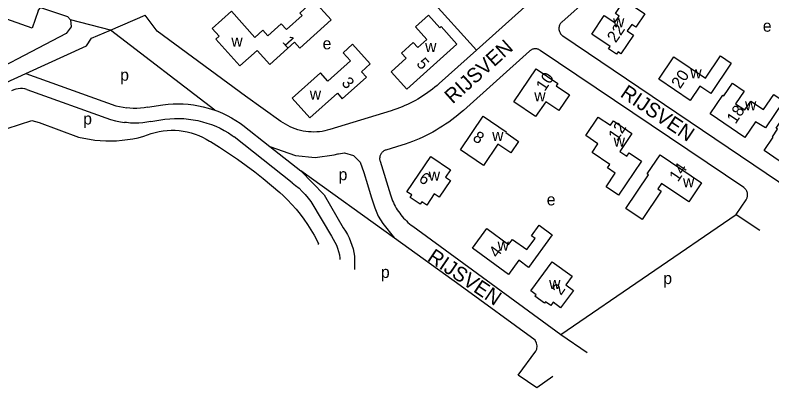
# Model space of a CAD drawing. Extents: x 162804 to 165059, y 381530 to 382901.
# Drawn here: x 163766.6 to 164024.6, y 381561.8 to 381689 of the extents above; entities that cross this region are included whole.
import ezdxf

# ---------------------------------------------------------------- set-up
doc = ezdxf.new("R2010")
doc.units = 0
for name, color, linetype in [('BLT_Basislijn', 7, 'Continuous'), ('BLT_Bebouwing', 7, 'Continuous'), ('BLT_Centroide', 7, 'Continuous'), ('BLT_Huisnummer', 7, 'Continuous'), ('BLT_Straatnaam', 7, 'Continuous'), ('BLT_Vlakafsluiter', 7, 'Continuous')]:
    doc.layers.add(name, color=color, linetype=linetype)

msp = doc.modelspace()

# ---------------------------------------------------------------- linework, layer by layer
at = {"layer": 'BLT_Basislijn'}
for p, q in [((164003.84, 381732.23), (163953, 381686.6)), ((163923.85, 381676.97), (163902.6, 381700.58)), ((163792.7, 381681.05), (163799.17, 381683.85)), ((163923.85, 381676.97), (163911.21, 381665.62)), ((163941.95, 381676.68), (163919.43, 381656.47)), ((164015.02, 381630.14), (163945.63, 381676.94)), ((163770.21, 381669.07), (163800.94, 381657.99)), ((163770.63, 381663.6), (163799.1, 381653.34)), ((163857.24, 381652.71), (163845.16, 381661.33)), ((163800.94, 381657.99), (163804.71, 381657.32)), ((163811.78, 381657.55), (163817.02, 381658.36)), ((163894.81, 381656.35), (163873.9, 381649.91)), ((163812.87, 381652.67), (163817.7, 381653.41)), ((163844.26, 381651.44), (163853.47, 381644.16)), ((163861.05, 381631.79), (163841.3, 381647.42)), ((163853.47, 381644.16), (163864, 381635.82)), ((163898.43, 381644.59), (163893, 381642.92)), ((163891.01, 381639.17), (163894.57, 381627.61)), ((163895.89, 381612.88), (163864, 381635.82)), ((164012.47, 381620.99), (164015.83, 381625.97)), ((163867.81, 381624.78), (163874.42, 381613.51)), ((163952.67, 381579.96), (164012.47, 381620.99)), ((164012.47, 381620.99), (164020.49, 381615.59)), ((163902.16, 381616.95), (163952.67, 381579.96)), ((163918.29, 381596.77), (163895.89, 381612.88)), ((163877.34, 381606.1), (163877.35, 381605.64)), ((163882.29, 381606.77), (163882.35, 381602.16)), ((163952.67, 381579.96), (163961.63, 381573.91))]:
    msp.add_line(p, q, dxfattribs=at)
for points in [[(163972.23, 381720.39), (163923.85, 381676.97)], [(163774.46, 381690.38), (163775.25, 381691.51), (163784.41, 381688.49), (163785.52, 381687.31)], [(163845.16, 381661.33), (163815.06, 381683.53), (163810.98, 381688.95)], [(163785.52, 381687.31), (163785.74, 381684.92), (163783.96, 381682.74), (163748.33, 381664.02), (163737.72, 381657.51)], [(163953, 381686.6), (163952.81, 381686.42), (163952.64, 381686.22), (163952.48, 381686), (163952.34, 381685.76), (163952.22, 381685.49), (163952.12, 381685.21), (163952.05, 381684.92), (163952.01, 381684.62), (163952, 381684.31), (163952.02, 381684.01), (163952.07, 381683.7), (163952.16, 381683.41), (163952.27, 381683.13), (163952.4, 381682.87), (163952.56, 381682.62), (163952.73, 381682.4), (163952.92, 381682.2), (163953.12, 381682.03), (163953.32, 381681.88)], [(163834.64, 381656.56), (163799.17, 381683.85)], [(163770.21, 381669.07), (163790.9, 381678.48), (163792.7, 381681.05)], [(163953.32, 381681.88), (164035.67, 381626.34)], [(163945.63, 381676.94), (163945.46, 381677.04), (163945.28, 381677.14), (163945.1, 381677.22), (163944.9, 381677.29), (163944.7, 381677.35), (163944.5, 381677.4), (163944.28, 381677.43), (163944.07, 381677.45), (163943.85, 381677.45), (163943.63, 381677.43), (163943.42, 381677.4), (163943.21, 381677.36), (163943, 381677.3), (163942.8, 381677.22), (163942.61, 381677.13), (163942.43, 381677.04), (163942.26, 381676.93), (163942.1, 381676.81), (163941.95, 381676.68)], [(163735.36, 381649.84), (163736.16, 381650.33), (163747.93, 381658.08), (163754, 381661.69), (163770.21, 381669.07)], [(163911.21, 381665.62), (163910.46, 381664.97), (163909.7, 381664.33), (163908.92, 381663.71), (163908.13, 381663.1), (163907.32, 381662.51), (163906.5, 381661.94), (163905.66, 381661.39), (163904.81, 381660.86), (163903.95, 381660.34), (163903.08, 381659.85), (163902.19, 381659.38), (163901.3, 381658.92), (163900.4, 381658.49), (163899.48, 381658.08), (163898.56, 381657.69), (163897.63, 381657.32), (163896.7, 381656.97), (163895.76, 381656.65), (163894.81, 381656.35)], [(163770.63, 381663.6), (163769.9, 381663.78), (163769.14, 381663.88), (163768.39, 381663.9), (163767.63, 381663.85), (163766.88, 381663.71), (163766.15, 381663.49), (163765.39, 381663.17)], [(163811.78, 381657.55), (163810.57, 381657.32), (163809.35, 381657.17), (163808.12, 381657.1), (163806.89, 381657.11), (163805.66, 381657.2), (163804.71, 381657.32)], [(163817.02, 381658.36), (163818.74, 381658.56), (163820.47, 381658.67), (163822.2, 381658.71), (163823.93, 381658.66), (163825.65, 381658.54), (163827.37, 381658.33), (163829.08, 381658.05), (163830.77, 381657.69), (163832.45, 381657.25), (163834.64, 381656.56)], [(163834.64, 381656.56), (163835.72, 381656.14), (163837.32, 381655.47), (163838.89, 381654.73), (163840.41, 381653.92), (163841.9, 381653.04), (163843.35, 381652.09), (163844.26, 381651.44)], [(163919.43, 381656.47), (163918.47, 381655.63), (163917.49, 381654.81), (163916.5, 381654.02), (163915.48, 381653.24), (163914.44, 381652.49), (163913.39, 381651.76), (163912.32, 381651.05), (163911.23, 381650.37), (163910.13, 381649.71), (163909.01, 381649.08), (163907.88, 381648.47), (163906.73, 381647.89), (163905.58, 381647.33), (163904.41, 381646.81), (163903.23, 381646.31), (163902.04, 381645.84), (163900.84, 381645.39), (163899.64, 381644.98), (163898.43, 381644.59)], [(163750.06, 381644.78), (163759.61, 381648.91), (163772.26, 381653.04), (163774.84, 381652.27), (163788.26, 381647.36)], [(163799.1, 381653.34), (163800.78, 381652.93), (163802.48, 381652.6), (163803.94, 381652.38)], [(163812.87, 381652.67), (163811.51, 381652.41), (163810.14, 381652.22), (163808.76, 381652.12), (163807.38, 381652.09), (163805.99, 381652.15), (163804.62, 381652.29), (163803.94, 381652.38)], [(163817.7, 381653.41), (163819.3, 381653.59), (163820.91, 381653.69), (163822.52, 381653.71), (163824.13, 381653.64), (163825.73, 381653.5), (163827.33, 381653.28), (163828.91, 381652.98), (163830.48, 381652.61), (163832.02, 381652.15), (163833.54, 381651.62), (163835.04, 381651.02), (163836.5, 381650.34), (163837.92, 381649.59), (163839.31, 381648.77), (163840.65, 381647.88), (163841.3, 381647.42)], [(163873.9, 381649.91), (163873.04, 381649.67), (163872.16, 381649.47), (163871.26, 381649.31), (163870.35, 381649.19), (163869.43, 381649.11), (163868.5, 381649.08), (163867.57, 381649.1), (163866.64, 381649.16), (163865.7, 381649.27), (163864.78, 381649.42), (163863.86, 381649.62), (163862.96, 381649.87), (163862.07, 381650.16), (163861.2, 381650.49), (163860.35, 381650.86), (163859.53, 381651.27), (163858.74, 381651.72), (163857.97, 381652.2), (163857.24, 381652.71)], [(163810.45, 381647.62), (163811.73, 381648.15), (163813.03, 381648.6), (163814.36, 381648.97), (163815.71, 381649.27), (163817.07, 381649.49), (163818.44, 381649.63), (163819.82, 381649.69), (163821.2, 381649.67), (163822.57, 381649.57), (163823.94, 381649.39), (163825.3, 381649.13), (163826.63, 381648.79), (163827.95, 381648.38), (163829.24, 381647.89), (163830.5, 381647.32), (163831.72, 381646.69), (163832.9, 381645.98), (163833.17, 381645.81)], [(163788.26, 381647.36), (163790.08, 381646.95), (163791.91, 381646.61), (163793.76, 381646.35), (163795.62, 381646.17), (163797.49, 381646.07), (163799.35, 381646.05), (163801.22, 381646.11), (163803.08, 381646.26), (163804.93, 381646.48), (163806.77, 381646.78), (163808.6, 381647.15), (163810.45, 381647.62)], [(163833.17, 381645.81), (163836.28, 381643.87), (163839.36, 381641.87), (163842.39, 381639.8), (163845.37, 381637.66), (163848.31, 381635.45), (163851.2, 381633.19), (163854.04, 381630.86), (163856.82, 381628.47), (163857.94, 381627.48)], [(163853.47, 381644.16), (163862.21, 381641.02), (163868.87, 381640.33), (163875.43, 381641.25), (163876.6, 381641.59), (163876.75, 381641.63), (163876.9, 381641.68), (163878.91, 381641.95), (163882, 381641.04), (163884.23, 381638.77), (163885.45, 381635.32), (163886.74, 381631.12), (163888.03, 381626.92), (163889.2, 381623.18), (163890.4, 381620.43), (163891.96, 381617.86), (163895.89, 381612.88)], [(163893, 381642.92), (163892.78, 381642.84), (163892.57, 381642.75), (163892.36, 381642.64), (163892.15, 381642.51), (163891.95, 381642.35), (163891.77, 381642.18), (163891.59, 381641.99), (163891.43, 381641.79), (163891.29, 381641.57), (163891.17, 381641.34), (163891.07, 381641.1), (163890.99, 381640.85), (163890.93, 381640.6), (163890.89, 381640.35), (163890.88, 381640.1), (163890.88, 381639.86), (163890.91, 381639.62), (163890.95, 381639.39), (163891.01, 381639.17)], [(163864, 381635.82), (163871.95, 381627.6), (163878.5, 381616.4)], [(163861.05, 381631.79), (163862.24, 381630.86), (163863.39, 381629.88), (163864.48, 381628.83), (163865.52, 381627.72), (163866.5, 381626.57), (163867.41, 381625.36), (163867.81, 381624.78)], [(164015.83, 381625.97), (164015.95, 381626.17), (164016.05, 381626.37), (164016.15, 381626.59), (164016.22, 381626.83), (164016.28, 381627.07), (164016.32, 381627.32), (164016.34, 381627.58), (164016.33, 381627.84), (164016.31, 381628.1), (164016.26, 381628.35), (164016.19, 381628.6), (164016.09, 381628.85), (164015.98, 381629.08), (164015.85, 381629.29), (164015.7, 381629.5), (164015.55, 381629.68), (164015.38, 381629.85), (164015.2, 381630.01), (164015.02, 381630.14)], [(163857.94, 381627.48), (163859.48, 381625.96), (163860.96, 381624.39), (163862.38, 381622.76), (163863.74, 381621.08), (163865.03, 381619.35), (163866.27, 381617.57), (163867.43, 381615.75), (163868.52, 381613.89), (163869.55, 381611.99), (163870.07, 381610.95)], [(163894.57, 381627.61), (163894.78, 381626.95), (163895.02, 381626.3), (163895.28, 381625.65), (163895.56, 381625.01), (163895.86, 381624.38), (163896.19, 381623.76), (163896.54, 381623.15), (163896.91, 381622.54), (163897.3, 381621.95), (163897.71, 381621.38), (163898.14, 381620.82), (163898.59, 381620.27), (163899.05, 381619.74), (163899.53, 381619.23), (163900.03, 381618.73), (163900.54, 381618.26), (163901.07, 381617.8), (163901.61, 381617.36), (163902.16, 381616.95)], [(163878.5, 381616.4), (163879.23, 381615.3), (163879.89, 381614.16), (163880.48, 381612.98), (163881, 381611.77), (163881.44, 381610.52), (163881.81, 381609.26), (163882.1, 381607.97), (163882.29, 381606.77)], [(163874.42, 381613.51), (163875.06, 381612.55), (163875.62, 381611.54), (163876.12, 381610.49), (163876.54, 381609.41), (163876.89, 381608.31), (163877.16, 381607.18), (163877.34, 381606.1)], [(163870.08, 381610.7), (163870.07, 381610.95)], [(163943.93, 381578.03), (163918.29, 381596.77)], [(163944.49, 381561.83), (163938.14, 381566.11), (163944.14, 381574.27), (163944.43, 381575.05), (163944.53, 381576.12), (163944.4, 381577.02), (163943.93, 381578.03)], [(163949.95, 381565.64), (163944.49, 381561.83)], [(163944.49, 381561.83), (163944.52, 381561.8)]]:
    msp.add_lwpolyline(points, dxfattribs=at)
at = {"layer": 'BLT_Bebouwing'}
for points in [[(163868.37, 381693.89), (163874.32, 381687.3), (163863.67, 381677.67), (163861.86, 381679.68), (163853.4, 381672.09), (163849.13, 381676.86), (163843.26, 381671.6), (163835.02, 381680.76), (163836.14, 381681.76), (163833.79, 381684.38), (163840.34, 381690.26), (163848.35, 381681.31), (163851.08, 381683.77), (163852.78, 381681.88), (163857.34, 381685.99), (163859.13, 381684), (163864.45, 381688.8), (163863.64, 381689.65)], [(163963.18, 381682.49), (163967.48, 381688.87), (163971.1, 381686.43), (163972.59, 381688.63), (163971.25, 381689.54), (163974.31, 381694.08), (163981.31, 381689.36), (163978.25, 381684.83), (163976.81, 381685.8), (163975.31, 381683.59), (163977.41, 381682.17), (163973.11, 381675.8), (163972.2, 381676.41), (163971.64, 381675.58), (163968.94, 381677.4), (163969.5, 381678.23)], [(163894.79, 381669.66), (163899.88, 381674.24), (163898.28, 381676.02), (163902.33, 381679.67), (163903.93, 381677.88), (163906.98, 381680.63), (163903.1, 381684.94), (163907.56, 381688.95), (163911.44, 381684.64), (163911.89, 381685.04), (163917.24, 381679.09), (163900.14, 381663.71)], [(163881.64, 381679.03), (163878.41, 381676.12), (163880.91, 381673.33), (163873.23, 381666.44), (163870.73, 381669.23), (163861.1, 381660.59), (163867.11, 381653.89), (163876.48, 381662.29), (163878.15, 381660.43), (163886.35, 381667.8), (163884.68, 381669.66), (163887.65, 381672.33)], [(163986.03, 381667.06), (163991.19, 381674.71), (164001.95, 381667.45), (164007.05, 381675.02), (164010.78, 381672.51), (164003.81, 381662.19), (164000.08, 381664.71), (163996.78, 381659.81)], [(163936.59, 381659.35), (163944.21, 381670.65), (163951.68, 381665.62), (163951.12, 381664.79), (163955.64, 381661.74), (163952.02, 381656.37), (163947.5, 381659.41), (163944.06, 381654.32)], [(164003.55, 381655.24), (164007.9, 381661.7), (164008.27, 381661.46), (164011.18, 381665.78), (164015.2, 381663.05), (164012.26, 381658.72), (164015.4, 381656.59), (164017.46, 381659.64), (164021.78, 381656.72), (164025.24, 381661.85), (164028.56, 381659.61), (164022.41, 381650.5), (164018.98, 381652.58), (164015.4, 381647.26)], [(164036.28, 381663.45), (164040.51, 381660.59), (164033.73, 381650.51), (164041.43, 381645.31), (164040.9, 381644.48), (164043.79, 381642.5), (164040.72, 381637.94), (164037.82, 381639.89), (164037.25, 381639.08), (164030.2, 381643.87), (164027.14, 381639.29), (164021.96, 381642.75), (164025.01, 381647.35), (164024.8, 381647.48), (164026.55, 381650.08), (164026.09, 381650.39), (164028.17, 381653.49), (164028.67, 381653.15), (164029.04, 381653.69), (164029.5, 381653.37)], [(163970.58, 381652.88), (163976.88, 381648.63), (163972.72, 381642.46), (163975.12, 381640.84), (163975.93, 381642.03), (163980.19, 381639.16), (163972.36, 381627.55), (163968.1, 381630.42), (163971.22, 381635.05), (163968.52, 381636.87), (163969.31, 381638.05), (163963.31, 381642.1), (163965.31, 381645.08), (163961.17, 381647.87), (163965.42, 381654.17), (163969.57, 381651.38)], [(163908.28, 381640.73), (163915.04, 381636.18), (163913.36, 381633.69), (163915.02, 381632.57), (163911.16, 381626.85), (163909.5, 381627.97), (163906.93, 381624.15), (163905.29, 381625.26), (163904.73, 381624.43), (163901.25, 381626.78), (163901.81, 381627.61), (163900.17, 381628.71)], [(163986.51, 381641.28), (164000.64, 381631.75), (163996.29, 381625.3), (163987, 381631.57), (163985.73, 381629.69), (163986.89, 381628.91), (163980.34, 381619.2), (163974.79, 381622.94), (163982.5, 381634.52), (163982.12, 381634.77)], [(163934.86, 381610.7), (163936.14, 381612.45), (163941.12, 381608.96), (163943.87, 381612.79), (163942.65, 381613.67), (163945.25, 381617.29), (163949.74, 381614.05), (163941.68, 381602.88), (163938.35, 381605.31), (163934.81, 381600.47), (163922.52, 381609.47), (163927.42, 381616.16)], [(163949.74, 381604.79), (163956.48, 381599.86), (163954.35, 381596.96), (163956.93, 381595.07), (163952.56, 381589.11), (163949.99, 381590.99), (163949.21, 381589.93), (163947.48, 381591.2), (163947.09, 381590.66), (163943.81, 381593.06), (163944.2, 381593.59), (163942.47, 381594.86)]]:
    msp.add_lwpolyline(points, close=True, dxfattribs=at)
for points in [[(163774.46, 381690.38), (163772.4, 381684.56), (163749.23, 381692.72)], [(163926.17, 381654.47), (163934.05, 381649.16), (163933.85, 381648.87), (163938.27, 381645.86), (163935.62, 381641.93), (163931.2, 381644.95), (163926.28, 381637.64), (163918.41, 381642.96), (163926.17, 381654.47)]]:
    msp.add_lwpolyline(points, dxfattribs=at)
at = {"layer": 'BLT_Vlakafsluiter'}
for q in [(163810.98, 381688.95), (163785.52, 381687.31)]:
    msp.add_line((163799.17, 381683.85), q, dxfattribs=at)

# ---------------------------------------------------------------- texts
at = {"layer": 'BLT_Centroide'}
for s, p in [('w', (163970.45, 381684.84)), ('e', (164021.52, 381683.3)), ('w', (163840.32, 381678.24)), ('e', (163871.45, 381677.29)), ('w', (163906.39, 381676.34)), ('p', (163802.44, 381666.58)), ('w', (163996.8, 381667.41)), ('w', (163867.06, 381660.09)), ('w', (163943.6, 381659.57)), ('w', (164015.44, 381656.5)), ('p', (163789.83, 381651.64)), ('w', (163929.24, 381646.06)), ('w', (163970.67, 381644.11)), ('p', (163876.89, 381632.63)), ('w', (163907.61, 381632.44)), ('w', (163994.3, 381630.25)), ('e', (163947.86, 381624.05)), ('w', (163931.09, 381608.59)), ('p', (163891.32, 381599.32)), ('p', (163987.59, 381597.21)), ('w', (163948.66, 381595.51))]:
    msp.add_text(s, height=4, dxfattribs=at).set_placement(p)
at = {"layer": 'BLT_Huisnummer'}
for s, rotation, p in [('22', 55.9967, (163971.4, 381679.28)), ('1', 311.9691, (163857.52, 381679.74)), ('5', 311.9691, (163903.2, 381672.23)), ('20', 55.9967, (163993.31, 381663.6)), ('3', 311.9691, (163877.66, 381665.66)), ('10', 56.0078, (163947.18, 381662.75)), ('18', 55.9967, (164012.21, 381651.58)), ('12', 55.9967, (163971.84, 381645.78)), ('8', 325.9565, (163922.32, 381646.44)), ('14', 55.9967, (163992.58, 381631.84)), ('6', 326.0078, (163903.94, 381632.42)), ('4', 53.7862, (163931.01, 381605.92)), ('2', 56.0078, (163952.72, 381593.14))]:
    msp.add_text(s, height=4, rotation=rotation, dxfattribs=at).set_placement(p)
at = {"layer": 'BLT_Straatnaam'}
for rotation, p in [(41.9066, (163915.77, 381658.46)), (326.0035, (163972.59, 381661.36)), (326.0035, (163906.82, 381605.43))]:
    msp.add_text('RIJSVEN', height=5, rotation=rotation, dxfattribs=at).set_placement(p)

doc.saveas('drawing.dxf')
